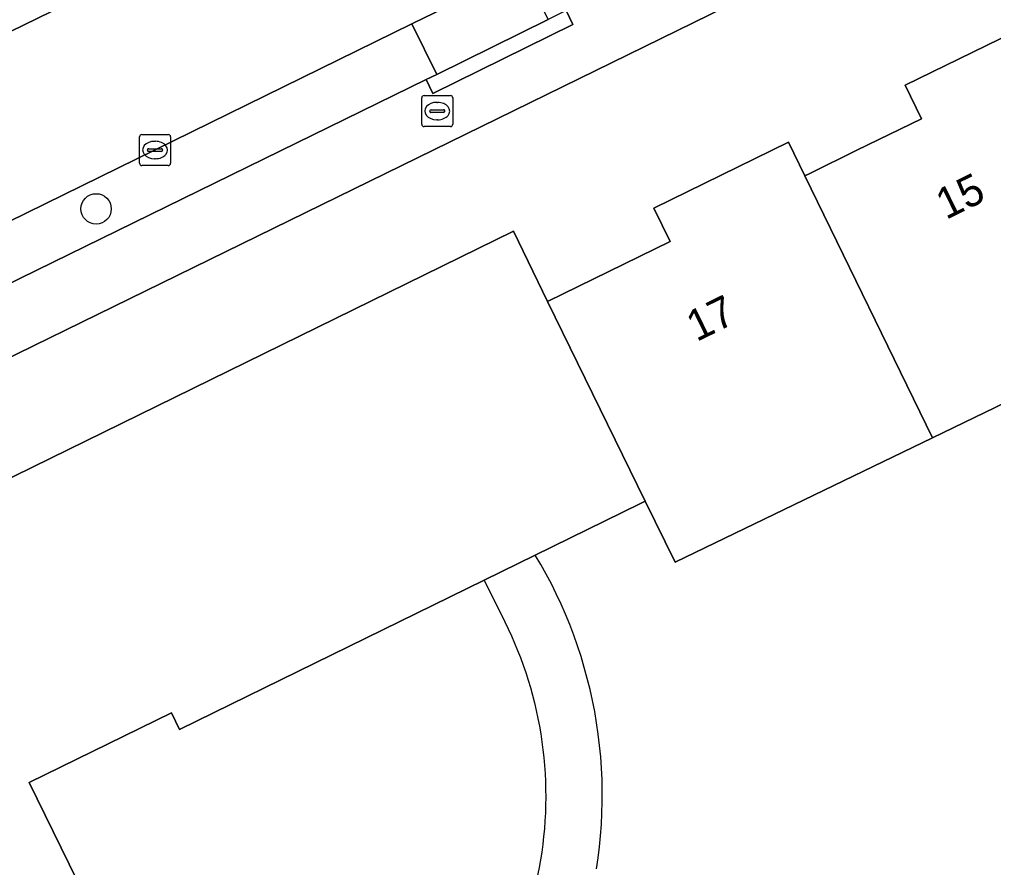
# Model space of a CAD drawing. Extents: x 160455 to 162082, y 388339 to 389736.
# Drawn here: x 160762.48 to 160793.83, y 389039.61 to 389066.89 of the extents above; entities that cross this region are included whole.
import ezdxf

# ---------------------------------------------------------------- set-up
doc = ezdxf.new("R2010")
doc.units = 0
for name, color, linetype in [('IMGEO_Boom', 7, 'Continuous'), ('IMGEO_Brandkraan', 7, 'Continuous'), ('IMGEO_Erf', 7, 'Continuous'), ('IMGEO_Kolk', 7, 'Continuous'), ('IMGEO_Pand', 7, 'Continuous'), ('IMGEO_Pand_nummerreeks', 7, 'Continuous'), ('IMGEO_Pand_overbouw', 7, 'Continuous'), ('IMGEO_Parkeervlak_open', 7, 'Continuous'), ('IMGEO_Rijbaan_lokaal_gesloten', 7, 'Continuous'), ('IMGEO_Voetpad_open', 7, 'Continuous')]:
    doc.layers.add(name, color=color, linetype=linetype)

msp = doc.modelspace()

# ---------------------------------------------------------------- linework, layer by layer
at = {"layer": 'IMGEO_Boom'}
msp.add_circle((160764.95, 389060.799), 0.489, dxfattribs=at)
at = {"layer": 'IMGEO_Brandkraan'}
for p, q in [((160775.428, 389063.521), (160775.428, 389064.373)), ((160775.503, 389064.447), (160776.355, 389064.447)), ((160776.429, 389064.373), (160776.429, 389063.521)), ((160775.916, 389064.227), (160775.941, 389064.227)), ((160775.687, 389063.941), (160775.687, 389063.953)), ((160776.125, 389063.904), (160775.727, 389063.904)), ((160775.73, 389063.99), (160776.128, 389063.99)), ((160776.171, 389063.953), (160776.171, 389063.941)), ((160776.355, 389063.447), (160775.503, 389063.447)), ((160775.939, 389063.667), (160775.914, 389063.667))]:
    msp.add_line(p, q, dxfattribs=at)
for points in [[(160775.428, 389063.521), (160775.428, 389064.373)], [(160775.503, 389064.447), (160776.355, 389064.447)], [(160776.429, 389064.373), (160776.429, 389063.521)], [(160776.355, 389063.447), (160775.503, 389063.447)]]:
    msp.add_lwpolyline(points, dxfattribs=at)
for centre, radius, start, end in [((160775.505, 389064.371), 0.0765, 91.552, 178.448), ((160775.505, 389064.371), 0.0765, 91.552, 178.448), ((160776.353, 389064.371), 0.0765, 1.552, 88.448), ((160776.353, 389064.371), 0.0765, 1.552, 88.448), ((160775.727, 389063.95), 0.0403, 85.8775, 175.7526), ((160775.724, 389063.94), 0.0366, 178.938, 274.7102), ((160776.128, 389063.947), 0.043, 264.8664, 352.4533), ((160776.132, 389063.952), 0.0386, 1.7309, 96.639), ((160775.505, 389063.523), 0.0765, 181.552, 268.448), ((160775.505, 389063.523), 0.0765, 181.552, 268.448), ((160776.353, 389063.523), 0.0765, 271.552, 358.448), ((160776.353, 389063.523), 0.0765, 271.552, 358.448)]:
    msp.add_arc(centre, radius, start, end, dxfattribs=at)
for centre, major_axis, ratio, start_param, end_param in [((160775.915, 389063.947), (-0.387, 0.002), 0.722429, 4.712389, 7.853982), ((160775.94, 389063.947), (-0.39, 0.002), 0.717154, 1.570796, 4.712389)]:
    msp.add_ellipse(centre, major_axis=major_axis, ratio=ratio, start_param=start_param, end_param=end_param, dxfattribs=at)
at = {"layer": 'IMGEO_Erf'}
for points in [[(160803.656, 389076.346), (160778.382, 389063.954), (160749.007, 389049.578)], [(160759.677, 389027.119), (160750.279, 389046.295), (160778.381, 389060.086), (160779.48, 389057.816), (160783.428, 389059.746), (160782.9, 389060.825), (160787.235, 389062.944), (160787.76, 389061.865), (160787.915, 389061.941), (160789.436, 389062.684), (160791.518, 389063.7), (160790.991, 389064.778), (160795.322, 389066.893)], [(160828.594, 389056.227), (160824.49, 389057.031), (160819.749, 389057.959), (160820.447, 389061.287), (160816.335, 389062.149), (160810.608, 389063.35), (160807.916, 389062.027), (160808.246, 389061.354), (160808.092, 389061.28), (160799.974, 389057.353), (160791.864, 389053.431), (160783.583, 389049.426), (160782.62, 389051.395), (160782.449, 389051.311), (160779.082, 389049.658), (160777.444, 389048.854), (160767.637, 389044.042), (160767.373, 389044.58), (160762.799, 389042.336), (160765.888, 389036.033)]]:
    msp.add_lwpolyline(points, dxfattribs=at)
at = {"layer": 'IMGEO_Kolk'}
for p, q in [((160766.347, 389062.267), (160766.347, 389063.119)), ((160766.422, 389063.193), (160767.274, 389063.193)), ((160767.348, 389063.119), (160767.348, 389062.267)), ((160766.835, 389062.973), (160766.86, 389062.973)), ((160766.606, 389062.687), (160766.606, 389062.699)), ((160767.044, 389062.65), (160766.646, 389062.65)), ((160766.649, 389062.736), (160767.047, 389062.736)), ((160767.09, 389062.699), (160767.09, 389062.687)), ((160767.274, 389062.193), (160766.422, 389062.193)), ((160766.858, 389062.413), (160766.833, 389062.413))]:
    msp.add_line(p, q, dxfattribs=at)
for points in [[(160766.347, 389062.267), (160766.347, 389063.119)], [(160766.422, 389063.193), (160767.274, 389063.193)], [(160767.348, 389063.119), (160767.348, 389062.267)], [(160767.274, 389062.193), (160766.422, 389062.193)]]:
    msp.add_lwpolyline(points, dxfattribs=at)
for centre, radius, start, end in [((160766.424, 389063.117), 0.0765, 91.552, 178.448), ((160766.424, 389063.117), 0.0765, 91.552, 178.448), ((160767.272, 389063.117), 0.0765, 1.552, 88.448), ((160767.272, 389063.117), 0.0765, 1.552, 88.448), ((160766.646, 389062.696), 0.0403, 85.8775, 175.7526), ((160766.643, 389062.686), 0.0366, 178.938, 274.7102), ((160767.047, 389062.693), 0.043, 264.8664, 352.4533), ((160767.051, 389062.698), 0.0386, 1.7309, 96.639), ((160766.424, 389062.269), 0.0765, 181.552, 268.448), ((160766.424, 389062.269), 0.0765, 181.552, 268.448), ((160767.272, 389062.269), 0.0765, 271.552, 358.448), ((160767.272, 389062.269), 0.0765, 271.552, 358.448)]:
    msp.add_arc(centre, radius, start, end, dxfattribs=at)
for centre, major_axis, ratio, start_param, end_param in [((160766.834, 389062.693), (-0.387, 0.002), 0.722429, 4.712389, 7.853982), ((160766.859, 389062.693), (-0.39, 0.002), 0.717154, 1.570796, 4.712389)]:
    msp.add_ellipse(centre, major_axis=major_axis, ratio=ratio, start_param=start_param, end_param=end_param, dxfattribs=at)
at = {"layer": 'IMGEO_Pand'}
for points in [[(160795.848, 389065.815), (160795.322, 389066.893), (160790.991, 389064.778), (160791.518, 389063.7), (160789.436, 389062.684), (160787.915, 389061.941), (160787.76, 389061.865), (160791.864, 389053.431), (160799.974, 389057.353)], [(160787.76, 389061.865), (160787.235, 389062.944), (160782.9, 389060.825), (160783.428, 389059.746), (160779.48, 389057.816), (160782.62, 389051.395), (160783.583, 389049.426), (160791.864, 389053.431)]]:
    msp.add_lwpolyline(points, close=True, dxfattribs=at)
msp.add_lwpolyline([(160765.888, 389036.033), (160762.799, 389042.336), (160767.373, 389044.58), (160767.637, 389044.042), (160777.444, 389048.854), (160779.082, 389049.658), (160782.449, 389051.311), (160782.62, 389051.395), (160779.48, 389057.816), (160778.381, 389060.086), (160750.279, 389046.295), (160759.677, 389027.119)], dxfattribs=at)
at = {"layer": 'IMGEO_Pand_overbouw'}
msp.add_lwpolyline([(160781.052, 389039.561), (160781.104, 389039.915), (160781.149, 389040.271), (160781.184, 389040.629), (160781.211, 389040.989), (160781.23, 389041.351), (160781.24, 389041.714), (160781.241, 389042.078), (160781.232, 389042.442), (160781.215, 389042.807), (160781.19, 389043.171), (160781.155, 389043.535), (160781.111, 389043.898), (160781.058, 389044.261), (160780.996, 389044.622), (160780.926, 389044.981), (160780.847, 389045.338), (160780.759, 389045.692), (160780.662, 389046.044), (160780.558, 389046.393), (160780.444, 389046.739), (160780.323, 389047.081), (160780.194, 389047.42), (160780.057, 389047.754), (160779.912, 389048.083), (160779.76, 389048.409), (160779.601, 389048.729), (160779.435, 389049.044), (160779.262, 389049.354), (160779.082, 389049.658), (160777.444, 389048.854), (160778.105, 389047.508), (160778.319, 389047.056), (160778.419, 389046.826), (160778.515, 389046.593), (160778.607, 389046.358), (160778.694, 389046.121), (160778.776, 389045.881), (160778.854, 389045.639), (160778.927, 389045.396), (160778.995, 389045.151), (160779.058, 389044.904), (160779.116, 389044.655), (160779.17, 389044.405), (160779.218, 389044.154), (160779.261, 389043.902), (160779.299, 389043.649), (160779.332, 389043.396), (160779.359, 389043.141), (160779.382, 389042.887), (160779.399, 389042.632), (160779.411, 389042.377), (160779.418, 389042.122), (160779.42, 389041.867), (160779.417, 389041.613), (160779.408, 389041.36), (160779.395, 389041.106), (160779.376, 389040.854), (160779.352, 389040.603), (160779.324, 389040.353), (160779.29, 389040.104), (160779.209, 389039.611), (160778.592, 389036.698)], dxfattribs=at)
at = {"layer": 'IMGEO_Parkeervlak_open'}
for points in [[(160764.483, 389069.627), (160761.376, 389068.103), (160762.169, 389066.491), (160765.274, 389068.017)], [(160778.718, 389068.506), (160775.512, 389066.95), (160775.113, 389066.754), (160775.912, 389065.127), (160779.5, 389066.894)]]:
    msp.add_lwpolyline(points, close=True, dxfattribs=at)
for points in [[(160775.57, 389064.958), (160775.912, 389065.127), (160775.113, 389066.754), (160766.848, 389062.694), (160752.109, 389055.467), (160749.226, 389054.074)], [(160753.086, 389053.954), (160775.57, 389064.958)]]:
    msp.add_lwpolyline(points, dxfattribs=at)
at = {"layer": 'IMGEO_Rijbaan_lokaal_gesloten'}
msp.add_lwpolyline([(160749.226, 389054.074), (160752.109, 389055.467), (160766.848, 389062.694), (160775.113, 389066.754), (160775.512, 389066.95), (160778.718, 389068.506), (160780.829, 389069.531), (160782.765, 389070.486), (160780.326, 389075.422), (160777.687, 389074.118), (160772.206, 389071.424), (160769.255, 389069.974), (160765.274, 389068.017), (160762.169, 389066.491), (160760.224, 389065.535), (160746.823, 389059.002), (160746.292, 389058.743), (160743.085, 389057.18), (160740.612, 389055.974), (160733.457, 389052.451), (160733.364, 389052.405), (160733.133, 389052.205), (160715.509, 389042.373)], dxfattribs=at)
at = {"layer": 'IMGEO_Voetpad_open'}
for points in [[(160745.102, 389049.518), (160749.007, 389049.578), (160778.382, 389063.954), (160803.656, 389076.346)], [(160781.856, 389068.041), (160780.076, 389067.178), (160780.296, 389066.73), (160775.79, 389064.51), (160775.57, 389064.958), (160753.086, 389053.954)]]:
    msp.add_lwpolyline(points, dxfattribs=at)
msp.add_lwpolyline([(160780.296, 389066.73), (160780.076, 389067.178), (160779.5, 389066.894), (160775.912, 389065.127), (160775.57, 389064.958), (160775.79, 389064.51)], close=True, dxfattribs=at)

# ---------------------------------------------------------------- texts
at = {"layer": 'IMGEO_Pand_nummerreeks'}
for s, p in [('15', (160792.302, 389060.439)), ('17', (160784.275, 389056.511))]:
    msp.add_text(s, height=1, rotation=26.0753, dxfattribs=at).set_placement(p)

doc.saveas('drawing.dxf')
